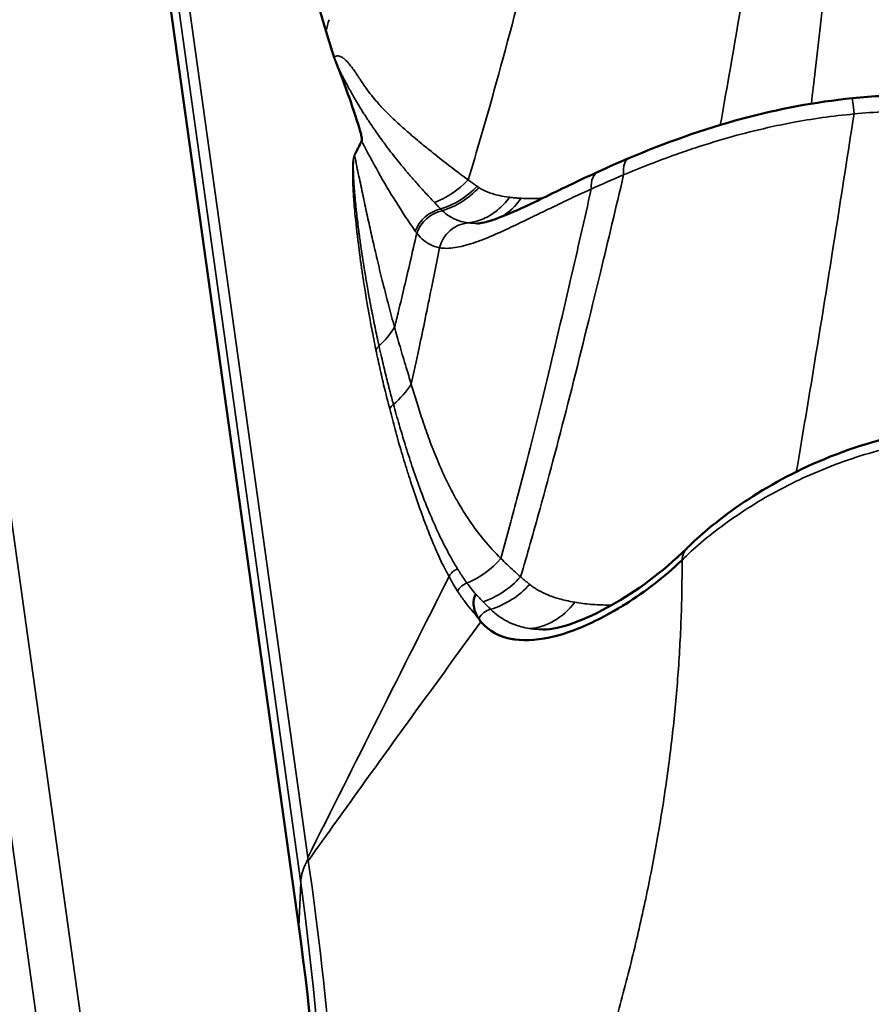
# Model space of a CAD drawing. Header units: millimetres. Extents: x 0 to 4686, y -120 to 1682.
# Tile 368 of 558: x 2079.25 to 2084.34, y 835.62 to 841.5. Entities that reach past the tile are written whole.
import ezdxf

# ---------------------------------------------------------------- set-up
doc = ezdxf.new("R2010")
doc.units = ezdxf.units.MM
doc.header["$LTSCALE"] = 2
doc.layers.add('Sichtbar (ISO)', color=7, linetype='Continuous', lineweight=50)
doc.layers.add('Sichtbar schmal (ISO)', color=7, linetype='Continuous', lineweight=35)

msp = doc.modelspace()

# ---------------------------------------------------------------- linework, layer by layer
at = {"layer": 'Sichtbar (ISO)'}
for p, q in [((2079.9409, 843.0768), (2080.9158, 836.0856)), ((2082.3753, 837.8604), (2082.3752, 837.8604))]:
    msp.add_line(p, q, dxfattribs=at)
for centre, major_axis, ratio, start_param, end_param in [((2083.9389, 838.4646), (11.6869, 1.6297), 0.831833, 0, 3.141593), ((2084.1305, 837.0903), (-11.6869, -1.6297), 0.831833, 3.073418, 6.35136), ((2021.1361, 835.4647), (59.9377, -2.7342), 0.548482, 0.003591, 0.101803)]:
    msp.add_ellipse(centre, major_axis=major_axis, ratio=ratio, start_param=start_param, end_param=end_param, dxfattribs=at)
for points, knots in [([(2080.9988, 841.7099), (2081.012, 841.6641), (2081.0252, 841.6187), (2081.052, 841.528), (2081.0655, 841.483), (2081.079, 841.438)], [-0.06041047, -0.06041047, -0.06041047, -0.06041047, -0.03020298, -0.03020298, -0.00000028, -0.00000028, -0.00000028, -0.00000028]), ([(2081.1264, 841.2825), (2081.1185, 841.3082), (2081.1106, 841.334), (2081.0948, 841.3857), (2081.0869, 841.4119), (2081.079, 841.438)], [0.00000083, 0.00000083, 0.00000083, 0.00000083, 0.01734953, 0.01734953, 0.03485383, 0.03485383, 0.03485383, 0.03485383]), ([(2081.1537, 841.2132), (2081.1526, 841.2161), (2081.1515, 841.2189), (2081.1504, 841.2215), (2081.1493, 841.2242), (2081.1483, 841.2268), (2081.1473, 841.2293), (2081.1463, 841.2318), (2081.1453, 841.2342), (2081.1444, 841.2365), (2081.1435, 841.2388), (2081.1426, 841.241), (2081.1417, 841.2432), (2081.1408, 841.2453), (2081.14, 841.2474), (2081.1392, 841.2494), (2081.1384, 841.2514), (2081.1376, 841.2533), (2081.1368, 841.2552), (2081.1361, 841.257), (2081.1354, 841.2588), (2081.1347, 841.2605), (2081.134, 841.2623), (2081.1333, 841.2639), (2081.1327, 841.2655), (2081.132, 841.2671), (2081.1314, 841.2687), (2081.1308, 841.2702), (2081.1302, 841.2717), (2081.1297, 841.2731), (2081.1291, 841.2745), (2081.1286, 841.276), (2081.1281, 841.2773), (2081.1276, 841.2786), (2081.1272, 841.28), (2081.1268, 841.2812), (2081.1264, 841.2825)], [0, 0, 0, 0, 0.0833333, 0.0833333, 0.0833333, 0.1666667, 0.1666667, 0.1666667, 0.25, 0.25, 0.25, 0.3333333, 0.3333333, 0.3333333, 0.4166667, 0.4166667, 0.4166667, 0.5, 0.5, 0.5, 0.5833333, 0.5833333, 0.5833333, 0.6666667, 0.6666667, 0.6666667, 0.75, 0.75, 0.75, 0.8333333, 0.8333333, 0.8333333, 0.9166667, 0.9166667, 0.9166667, 0.999896, 0.999896, 0.999896, 0.999896]), ([(2081.1537, 841.2132), (2081.1646, 841.1857), (2081.1752, 841.1578), (2081.2022, 841.0844), (2081.2195, 841.0349), (2081.2677, 840.8942), (2081.2819, 840.8479), (2081.2913, 840.809), (2081.2932, 840.7991), (2081.2938, 840.7892), (2081.2938, 840.7867), (2081.2935, 840.7836), (2081.2934, 840.7827), (2081.293, 840.7814), (2081.2929, 840.781), (2081.2926, 840.7802), (2081.2925, 840.7799), (2081.2923, 840.7796)], [-0.01272019, -0.01272019, -0.01272019, -0.01272019, -0.0112009, -0.0112009, -0.00887236, -0.00887236, -0.00360713, -0.00360713, -0.00129762, -0.00129762, -0.00054752, -0.00054752, -0.00024112, -0.00024112, -0.00011455, -0.00011455, -0.00000235, -0.00000235, -0.00000235, -0.00000235]), ([(2082.89, 840.6768), (2083.1002, 840.7658), (2083.3321, 840.85), (2083.7832, 840.9709), (2084.0047, 841.0129), (2084.2265, 841.0351)], [0, 0, 0, 0, 0.0752179, 0.0752179, 0.1420896, 0.1420896, 0.1420896, 0.1420896]), ([(2081.2923, 840.7796), (2081.2877, 840.7704), (2081.2831, 840.7611), (2081.2785, 840.7519), (2081.2738, 840.7427), (2081.2692, 840.7335), (2081.2645, 840.7243), (2081.2598, 840.715), (2081.2551, 840.7057), (2081.2503, 840.6964)], [0, 0, 0, 0, 0.333333, 0.333333, 0.333333, 0.666667, 0.666667, 0.666667, 1, 1, 1, 1]), ([(2081.9854, 840.2872), (2082.0007, 840.2874), (2082.0384, 840.2938), (2082.1414, 840.3304), (2082.2042, 840.3577), (2082.362, 840.4315), (2082.4629, 840.4814), (2082.6157, 840.554), (2082.6605, 840.575), (2082.7065, 840.596)], [0, 0, 0, 0, 0.0393391, 0.0393391, 0.0756139, 0.0756139, 0.1200655, 0.1200655, 0.1375973, 0.1375973, 0.1375973, 0.1375973]), ([(2083.2394, 838.3479), (2083.3148, 838.4217), (2083.404, 838.4971), (2083.6367, 838.6655), (2083.7914, 838.7574), (2084.136, 838.917), (2084.332, 838.984), (2084.6948, 839.0609), (2084.8629, 839.0799), (2085.029, 839.0816)], [0, 0, 0, 0, 0.0420626, 0.0420626, 0.0990883, 0.0990883, 0.1606459, 0.1606459, 0.2106287, 0.2106287, 0.2106287, 0.2106287]), ([(2082.3753, 837.8604), (2082.4809, 837.8615), (2082.6255, 837.9147), (2082.9324, 838.088), (2083.0845, 838.1968), (2083.2378, 838.3463)], [0, 0, 0, 0, 0.1023656, 0.1023656, 0.1948081, 0.1948081, 0.1948081, 0.1948081]), ([(2082.7989, 837.9699), (2082.8229, 837.9836), (2082.9669, 838.0699), (2083.0997, 838.1726), (2083.2081, 838.275)], [0.7005981, 0.7005981, 0.7005981, 0.7005981, 0.75, 1, 1, 1, 1]), ([(2081.9885, 837.931), (2081.9872, 837.9329), (2081.986, 837.9349), (2081.9848, 837.9369), (2081.9776, 837.9489), (2081.9717, 837.9618), (2081.9676, 837.9755), (2081.9674, 837.9761), (2081.9673, 837.9767), (2081.9671, 837.9773), (2081.963, 837.9914), (2081.9609, 838.0062), (2081.9611, 838.0205), (2081.9612, 838.023), (2081.9613, 838.0255), (2081.9615, 838.028), (2081.9626, 838.0432), (2081.9666, 838.0574), (2081.9724, 838.069), (2081.9729, 838.0701), (2081.9735, 838.0712), (2081.9741, 838.0722)], [0, 0, 0, 0, 0.046284, 0.046284, 0.046284, 0.321849, 0.321849, 0.321849, 0.333333, 0.333333, 0.333333, 0.616738, 0.616738, 0.616738, 0.666667, 0.666667, 0.666667, 0.971318, 0.971318, 0.971318, 1, 1, 1, 1]), ([(2081.9885, 837.931), (2081.9889, 837.9303), (2081.9896, 837.9285), (2081.9913, 837.9274), (2081.9929, 837.9273), (2081.9936, 837.9268)], [0, 0, 0, 0, 0.3333333, 0.6666667, 0.9999922, 0.9999922, 0.9999922, 0.9999922]), ([(2082.4496, 837.8205), (2082.4694, 837.8255), (2082.5798, 837.8575), (2082.7018, 837.9144), (2082.7989, 837.9699)], [0.4549018, 0.4549018, 0.4549018, 0.4549018, 0.5, 0.7005981, 0.7005981, 0.7005981, 0.7005981]), ([(2082.1935, 837.8033), (2082.1985, 837.8025), (2082.272, 837.7911), (2082.3595, 837.7975), (2082.4496, 837.8205)], [0.2346364, 0.2346364, 0.2346364, 0.2346364, 0.25, 0.4549018, 0.4549018, 0.4549018, 0.4549018])]:
    msp.add_open_spline(points, degree=3, knots=knots, dxfattribs=at)
for points in [[(2084.2265, 841.0351), (2084.3489, 841.0474), (2084.472, 841.0549), (2084.5947, 841.0573)], [(2082.7065, 840.596), (2082.7656, 840.623), (2082.827, 840.6501), (2082.89, 840.6768)], [(2081.9936, 837.9268), (2081.995, 837.9249), (2081.9961, 837.9179), (2082.0014, 837.9125), (2082.004, 837.9077), (2082.0055, 837.9056)], [(2082.0055, 837.9056), (2082.0547, 837.8505), (2082.1162, 837.8168), (2082.1935, 837.8033)]]:
    msp.add_open_spline(points, degree=3, dxfattribs=at)
at = {"layer": 'Sichtbar schmal (ISO)'}
for p, q in [((2080.0821, 842.8626), (2080.97, 836.4975)), ((2080.0384, 842.721), (2080.9277, 836.3457)), ((2079.8726, 833.6774), (2078.8246, 841.1919)), ((2079.6234, 833.5638), (2078.5749, 841.0825)), ((2082.5975, 840.4616), (2082.5974, 840.4616)), ((2083.2056, 838.031), (2083.2055, 838.031)), ((2080.9158, 836.0856), (2080.9277, 836.3457))]:
    msp.add_line(p, q, dxfattribs=at)
for centre, major_axis, ratio, start_param, end_param in [((2081.4186, 847.612), (0.7097, 6.9176), 0.091505, 3.618976, 3.639904), ((2084.2464, 840.8361), (-0.02, 0.199), 0.003773, 5.267772, 6.283185), ((2084.4625, 838.5279), (-3.5108, -0.3273), 0.687407, 4.60654, 4.71265), ((2082.968, 840.4926), (-0.078, 0.1841), 0.424368, 6.283005, 7.207178), ((2082.7895, 840.414), (-0.083, 0.182), 0.510515, 0.000076, 0.908638), ((2083.9829, 840.4368), (-2.2749, -0.6922), 0.215573, 5.1626, 5.263163), ((2081.6283, 840.8722), (0.2482, 0.434), 0.877234, 3.938042, 4.443742), ((2081.687, 840.8384), (0.2508, 0.4325), 0.875433, 3.899544, 4.43498), ((2081.6996, 840.8316), (0.2262, 0.4459), 0.870808, 3.837805, 4.383089), ((2081.9842, 840.7872), (0.0078, -0.4999), 0.725259, 0.388595, 0.784196), ((2081.7964, 840.1873), (0.1619, 0.1175), 0.930572, 1.137454, 2.1968), ((2081.8052, 840.1757), (0.1566, 0.1244), 0.934468, 1.087619, 2.157891), ((2081.8907, 840.572), (0.0627, -0.2688), 0.756541, 5.353042, 5.409319), ((2081.9401, 840.091), (0.0365, 0.1966), 0.948552, 0.245997, 1.488986), ((2083.0053, 841.7334), (-1.2077, -1.3874), 0.338261, 0.22143, 0.293985), ((2081.0564, 839.8519), (0.4783, 0.1458), 0.871908, 5.209151, 5.515232), ((2081.4573, 839.5013), (-0.0881, -0.0182), 0.858165, 5.288917, 5.63794), ((2081.1639, 839.5251), (-0.4712, -0.1673), 0.883517, 1.968041, 2.303072), ((2081.5398, 839.1484), (-0.0871, -0.0227), 0.874398, 5.185089, 5.593444), ((2083.3794, 838.2049), (-0.14, 0.1429), 0.693745, 6.282689, 6.839781), ((2081.7887, 838.5823), (0.304, 0.397), 0.895422, 4.137873, 4.648553), ((2122.5786, 742.0507), (-89.3077, -230.4883), 0.308792, 4.404519, 4.412451), ((2087.0076, 842.894), (-5.0084, -4.9701), 0.380484, 6.167814, 6.204706), ((2081.9249, 838.4863), (0.2734, 0.4186), 0.886343, 3.980835, 4.537877), ((2081.946, 838.0581), (0.0754, 0.0492), 0.921968, 1.305247, 2.16028), ((2088.1222, 843.1808), (-6.1572, -5.0978), 0.392712, 6.260943, 6.287693), ((2081.9867, 838.447), (0.2643, 0.4245), 0.882527, 3.923995, 4.500177), ((2082.011, 838.0702), (0.1937, -0.2014), 0.090618, 4.615413, 4.843946), ((2082.0786, 837.8885), (0.0737, 0.0676), 0.921773, 1.028483, 1.947603), ((2082.2939, 838.3653), (-0.0406, -0.4984), 0.778652, 0.109915, 0.8787), ((2081.3268, 836.3421), (-0.3986, -0.0304), 0.837703, 5.744975, 6.181799), ((2021.1601, 835.9807), (59.9184, -3.1372), 0.552186, 0.003712, 0.105516)]:
    msp.add_ellipse(centre, major_axis=major_axis, ratio=ratio, start_param=start_param, end_param=end_param, dxfattribs=at)
for points, knots in [([(2083.4367, 840.8758), (2083.4536, 840.9696), (2083.4707, 841.066), (2083.488, 841.1648), (2083.5355, 841.4369), (2083.584, 841.7275), (2083.6339, 842.034), (2083.6838, 842.3406), (2083.735, 842.6633), (2083.7877, 842.9999), (2083.8274, 843.2533), (2083.8679, 843.5147), (2083.9093, 843.7829)], [0.1136894, 0.1136894, 0.1136894, 0.1136894, 0.2169038, 0.2169038, 0.2169038, 0.5013484, 0.5013484, 0.5013484, 0.7857929, 0.7857929, 0.7857929, 1, 1, 1, 1]), ([(2083.9813, 841.0027), (2083.9888, 841.0668), (2083.9964, 841.1321), (2084.004, 841.1985), (2084.0351, 841.4679), (2084.0673, 841.7563), (2084.1008, 842.0613), (2084.1344, 842.3662), (2084.1693, 842.6878), (2084.2057, 843.0236), (2084.2331, 843.2759), (2084.2613, 843.5364), (2084.2904, 843.8038)], [0.1439666, 0.1439666, 0.1439666, 0.1439666, 0.2143357, 0.2143357, 0.2143357, 0.4999005, 0.4999005, 0.4999005, 0.7854654, 0.7854654, 0.7854654, 1, 1, 1, 1]), ([(2081.9295, 840.547), (2081.9811, 840.7176), (2082.1025, 841.1374), (2082.2978, 841.8717), (2082.5003, 842.6849), (2082.6333, 843.2405), (2082.6918, 843.487)], [0, 0, 0, 0, 0.213269, 0.497913, 0.782556, 1, 1, 1, 1]), ([(2081.9295, 840.547), (2081.87, 840.5898), (2081.8216, 840.6277), (2081.7828, 840.6581), (2081.7441, 840.6886), (2081.7149, 840.7115), (2081.6898, 840.7317), (2081.6795, 840.7401), (2081.6698, 840.748), (2081.6608, 840.7554), (2081.648, 840.7659), (2081.6365, 840.7754), (2081.6261, 840.7841), (2081.6084, 840.7989), (2081.594, 840.8111), (2081.5816, 840.8218), (2081.5691, 840.8325), (2081.5586, 840.8417), (2081.5476, 840.8514), (2081.5366, 840.8611), (2081.5251, 840.8712), (2081.5093, 840.8859), (2081.4935, 840.9006), (2081.4734, 840.9198), (2081.459, 840.9338), (2081.4489, 840.9436), (2081.4415, 840.9509), (2081.4331, 840.9596), (2081.4295, 840.9634), (2081.4257, 840.9673), (2081.4215, 840.9719), (2081.4072, 840.9872), (2081.3875, 841.0089), (2081.3718, 841.0273), (2081.3561, 841.0458), (2081.3442, 841.061), (2081.3338, 841.075), (2081.3234, 841.089), (2081.3144, 841.1017), (2081.307, 841.1122), (2081.2997, 841.1227), (2081.2941, 841.1309), (2081.2893, 841.1382), (2081.2844, 841.1454), (2081.2803, 841.1517), (2081.2762, 841.1579), (2081.2721, 841.1641), (2081.2681, 841.1702), (2081.2639, 841.1764), (2081.2598, 841.1826), (2081.2555, 841.1889), (2081.2515, 841.1947), (2081.2498, 841.1971), (2081.2483, 841.1994), (2081.2467, 841.2016), (2081.2444, 841.2048), (2081.2422, 841.208), (2081.2399, 841.2113), (2081.2359, 841.2169), (2081.2317, 841.2227), (2081.2263, 841.2297), (2081.2208, 841.2367), (2081.2141, 841.2449), (2081.2077, 841.2518), (2081.2014, 841.2587), (2081.1954, 841.2642), (2081.1899, 841.2688), (2081.1845, 841.2733), (2081.1795, 841.2769), (2081.1733, 841.2804), (2081.1671, 841.284), (2081.1596, 841.2874), (2081.1517, 841.288), (2081.1438, 841.2885), (2081.1354, 841.2863), (2081.1264, 841.2825)], [0, 0, 0, 0, 0.0454545, 0.0454545, 0.0454545, 0.0909091, 0.0909091, 0.0909091, 0.1096909, 0.1096909, 0.1096909, 0.1363636, 0.1363636, 0.1363636, 0.1818182, 0.1818182, 0.1818182, 0.2272727, 0.2272727, 0.2272727, 0.2727273, 0.2727273, 0.2727273, 0.3181818, 0.3181818, 0.3181818, 0.3500934, 0.3500934, 0.3500934, 0.3636364, 0.3636364, 0.3636364, 0.4090909, 0.4090909, 0.4090909, 0.4545455, 0.4545455, 0.4545455, 0.5, 0.5, 0.5, 0.5454545, 0.5454545, 0.5454545, 0.5909091, 0.5909091, 0.5909091, 0.6363636, 0.6363636, 0.6363636, 0.6818182, 0.6818182, 0.6818182, 0.7002847, 0.7002847, 0.7002847, 0.7272727, 0.7272727, 0.7272727, 0.7727273, 0.7727273, 0.7727273, 0.8181818, 0.8181818, 0.8181818, 0.8636364, 0.8636364, 0.8636364, 0.9090909, 0.9090909, 0.9090909, 0.9545455, 0.9545455, 0.9545455, 0.9999554, 0.9999554, 0.9999554, 0.9999554]), ([(2081.1537, 841.2132), (2081.1539, 841.2128), (2081.1552, 841.2103), (2081.1579, 841.2053), (2081.1616, 841.1981), (2081.1656, 841.1904), (2081.17, 841.1821), (2081.1746, 841.1733), (2081.1795, 841.1638), (2081.1849, 841.1537), (2081.1906, 841.1428), (2081.1968, 841.1311), (2081.2035, 841.1186), (2081.2107, 841.1052), (2081.2186, 841.0907), (2081.2272, 841.0752), (2081.2366, 841.0584), (2081.2468, 841.0404), (2081.258, 841.0211), (2081.2703, 841.0004), (2081.2838, 840.9781), (2081.2986, 840.9542), (2081.315, 840.9284), (2081.333, 840.9007), (2081.353, 840.871), (2081.375, 840.8389), (2081.3996, 840.8041), (2081.4272, 840.7664), (2081.4579, 840.7255), (2081.4922, 840.6814), (2081.5302, 840.6342), (2081.5722, 840.5839), (2081.6187, 840.5302), (2081.6706, 840.4727), (2081.7074, 840.4334), (2081.7269, 840.413)], [0, 0, 0, 0, 0.001211, 0.008751, 0.01682, 0.02545, 0.034673, 0.044522, 0.055034, 0.066254, 0.078243, 0.091086, 0.10488, 0.119728, 0.13573, 0.152991, 0.171617, 0.191723, 0.213442, 0.23695, 0.262455, 0.290178, 0.320346, 0.353191, 0.388988, 0.428123, 0.471122, 0.518588, 0.571027, 0.628595, 0.691133, 0.758754, 0.832171, 0.912355, 1, 1, 1, 1]), ([(2084.2365, 840.9411), (2084.108, 840.9296), (2083.9837, 840.9115), (2083.8675, 840.8897), (2083.8173, 840.8803), (2083.7686, 840.8702), (2083.7216, 840.8596), (2083.6479, 840.843), (2083.5785, 840.8254), (2083.5107, 840.8066), (2083.4356, 840.7858), (2083.3624, 840.7635), (2083.2877, 840.7388), (2083.2496, 840.7263), (2083.2112, 840.7131), (2083.1726, 840.6993), (2083.0673, 840.6618), (2082.9611, 840.6202), (2082.8586, 840.5772)], [0, 0, 0, 0, 0.232705, 0.232705, 0.232705, 0.333333, 0.333333, 0.333333, 0.4914, 0.4914, 0.4914, 0.666667, 0.666667, 0.666667, 0.756023, 0.756023, 0.756023, 1, 1, 1, 1]), ([(2084.2365, 840.9411), (2084.2004, 840.7085), (2084.1649, 840.4818), (2084.1301, 840.2614), (2084.0829, 839.9626), (2084.037, 839.6755), (2083.992, 839.4021), (2083.9578, 839.194), (2083.9242, 838.9939), (2083.8912, 838.8025)], [0, 0, 0, 0, 0.2096727, 0.2096727, 0.2096727, 0.4939631, 0.4939631, 0.4939631, 0.7102677, 0.7102677, 0.7102677, 0.7102677]), ([(2081.613, 840.2405), (2081.5717, 840.2995), (2081.5325, 840.3591), (2081.4962, 840.4173), (2081.4599, 840.4755), (2081.4263, 840.5322), (2081.3927, 840.592), (2081.3591, 840.6519), (2081.3255, 840.7149), (2081.2923, 840.7796)], [0, 0, 0, 0, 0.333333, 0.333333, 0.333333, 0.666667, 0.666667, 0.666667, 1, 1, 1, 1]), ([(2081.2503, 840.6964), (2081.2491, 840.6936), (2081.2483, 840.6908), (2081.2477, 840.6881), (2081.247, 840.6853), (2081.2465, 840.6827), (2081.2459, 840.6798), (2081.2453, 840.6769), (2081.2446, 840.6738), (2081.2442, 840.6707), (2081.2437, 840.6677), (2081.2435, 840.6648), (2081.2433, 840.6619), (2081.2431, 840.6591), (2081.243, 840.6562), (2081.2429, 840.6537), (2081.2428, 840.6511), (2081.2427, 840.6489), (2081.2426, 840.6465), (2081.2425, 840.6441), (2081.2425, 840.6417), (2081.2424, 840.6388), (2081.2423, 840.636), (2081.2422, 840.6329), (2081.2422, 840.629), (2081.2422, 840.6252), (2081.2422, 840.6208), (2081.2423, 840.6155), (2081.2423, 840.6102), (2081.2424, 840.6041), (2081.2426, 840.598), (2081.2427, 840.5918), (2081.2429, 840.5856), (2081.2431, 840.5799), (2081.2433, 840.5743), (2081.2436, 840.5693), (2081.2437, 840.5656), (2081.2439, 840.5618), (2081.244, 840.5594), (2081.2441, 840.557), (2081.2443, 840.5545), (2081.2444, 840.5521), (2081.2445, 840.5494), (2081.2447, 840.5467), (2081.2449, 840.5437), (2081.2451, 840.5405), (2081.2452, 840.5373), (2081.2454, 840.5339), (2081.2457, 840.5299), (2081.246, 840.5258), (2081.2463, 840.5211), (2081.2465, 840.5181), (2081.2467, 840.5151), (2081.2468, 840.5139), (2081.2469, 840.512), (2081.247, 840.5101), (2081.2472, 840.5076), (2081.2474, 840.505), (2081.2476, 840.5024), (2081.2478, 840.4997), (2081.248, 840.4968), (2081.2482, 840.4938), (2081.2485, 840.4906), (2081.2488, 840.487), (2081.2491, 840.4834), (2081.2494, 840.4794), (2081.2497, 840.475), (2081.2501, 840.4706), (2081.2505, 840.4658), (2081.251, 840.4603), (2081.2515, 840.4548), (2081.252, 840.4488), (2081.2526, 840.4417), (2081.2533, 840.4346), (2081.254, 840.4266), (2081.255, 840.417), (2081.2559, 840.4074), (2081.2571, 840.3962), (2081.2583, 840.3847), (2081.2594, 840.3732), (2081.2606, 840.3614), (2081.2627, 840.3432), (2081.2632, 840.3394), (2081.2636, 840.3354), (2081.2641, 840.3312), (2081.266, 840.315), (2081.2683, 840.2963), (2081.2703, 840.2804), (2081.2727, 840.2604), (2081.2747, 840.2448), (2081.2764, 840.2317), (2081.2775, 840.2235), (2081.2785, 840.2163), (2081.2795, 840.2089), (2081.2801, 840.2045), (2081.2807, 840.2), (2081.2814, 840.1952), (2081.2832, 840.1823), (2081.2853, 840.1671), (2081.2869, 840.1552), (2081.2886, 840.1432), (2081.2899, 840.1345), (2081.2912, 840.1258), (2081.2925, 840.117), (2081.2938, 840.1082), (2081.2954, 840.0976), (2081.2958, 840.095), (2081.2962, 840.0923), (2081.2966, 840.0894), (2081.298, 840.0807), (2081.2995, 840.0709), (2081.3012, 840.0595), (2081.3036, 840.0443), (2081.3065, 840.0265), (2081.3097, 840.0063), (2081.3117, 839.994), (2081.3138, 839.9809), (2081.3166, 839.9646), (2081.3183, 839.9541), (2081.3204, 839.9422), (2081.3228, 839.9283), (2081.328, 839.8987), (2081.3349, 839.8601), (2081.3403, 839.8305), (2081.3414, 839.8247), (2081.3424, 839.8192), (2081.3433, 839.8143), (2081.3489, 839.7838), (2081.3514, 839.7712), (2081.3556, 839.7498), (2081.3589, 839.7333), (2081.3632, 839.7116), (2081.3681, 839.6874), (2081.3695, 839.6802), (2081.3711, 839.6727), (2081.3726, 839.6651), (2081.3794, 839.632), (2081.3871, 839.5957), (2081.3961, 839.5548)], [0, 0, 0, 0, 0.025, 0.025, 0.025, 0.05, 0.05, 0.05, 0.075, 0.075, 0.075, 0.1, 0.1, 0.1, 0.125, 0.125, 0.125, 0.15, 0.15, 0.15, 0.175, 0.175, 0.175, 0.2, 0.2, 0.2, 0.225, 0.225, 0.225, 0.25, 0.25, 0.25, 0.275, 0.275, 0.275, 0.3, 0.3, 0.3, 0.325, 0.325, 0.325, 0.35, 0.35, 0.35, 0.375, 0.375, 0.375, 0.4, 0.4, 0.4, 0.425, 0.425, 0.425, 0.45, 0.45, 0.45, 0.475, 0.475, 0.475, 0.5, 0.5, 0.5, 0.525, 0.525, 0.525, 0.55, 0.55, 0.55, 0.575, 0.575, 0.575, 0.6, 0.6, 0.6, 0.625, 0.625, 0.625, 0.65, 0.65, 0.65, 0.675, 0.675, 0.675, 0.680178, 0.680178, 0.680178, 0.7, 0.7, 0.7, 0.725, 0.725, 0.725, 0.740704, 0.740704, 0.740704, 0.75, 0.75, 0.75, 0.775, 0.775, 0.775, 0.8, 0.8, 0.8, 0.825, 0.825, 0.825, 0.8312, 0.8312, 0.8312, 0.85, 0.85, 0.85, 0.875, 0.875, 0.875, 0.890201, 0.890201, 0.890201, 0.9, 0.9, 0.9, 0.920914, 0.920914, 0.920914, 0.925, 0.925, 0.925, 0.95, 0.95, 0.95, 0.969275, 0.969275, 0.969275, 0.975, 0.975, 0.975, 1, 1, 1, 1]), ([(2081.4888, 839.6671), (2081.4771, 839.7092), (2081.4656, 839.7516), (2081.4544, 839.7944), (2081.4425, 839.8396), (2081.4308, 839.8851), (2081.4194, 839.9311), (2081.409, 839.9733), (2081.3987, 840.0157), (2081.3885, 840.0585), (2081.3793, 840.0973), (2081.3702, 840.1365), (2081.3612, 840.1758), (2081.3528, 840.2127), (2081.3445, 840.2497), (2081.3363, 840.2869), (2081.3281, 840.324), (2081.32, 840.3613), (2081.3119, 840.3988), (2081.3038, 840.4369), (2081.2958, 840.4752), (2081.2876, 840.5132), (2081.2795, 840.5512), (2081.2712, 840.589), (2081.2636, 840.6279), (2081.2592, 840.6507), (2081.255, 840.6739), (2081.2503, 840.6964)], [0, 0, 0, 0, 0.129643, 0.129643, 0.129643, 0.2665, 0.2665, 0.2665, 0.39203, 0.39203, 0.39203, 0.506193, 0.506193, 0.506193, 0.613178, 0.613178, 0.613178, 0.720014, 0.720014, 0.720014, 0.828466, 0.828466, 0.828466, 0.936591, 0.936591, 0.936591, 1, 1, 1, 1]), ([(2082.8586, 840.5772), (2082.8118, 840.3777), (2082.7655, 840.1831), (2082.7197, 839.9936), (2082.6579, 839.7375), (2082.597, 839.4908), (2082.5369, 839.2552), (2082.4769, 839.0196), (2082.4177, 838.7952), (2082.3592, 838.5832), (2082.3201, 838.4415), (2082.2813, 838.3054), (2082.2428, 838.175)], [0, 0, 0, 0, 0.217061, 0.217061, 0.217061, 0.510476, 0.510476, 0.510476, 0.803892, 0.803892, 0.803892, 1, 1, 1, 1]), ([(2081.9295, 840.547), (2081.9355, 840.5427), (2081.9474, 840.5342), (2081.9651, 840.5214), (2081.9767, 840.513), (2081.9825, 840.5088)], [0, 0, 0, 0, 0.341635, 0.674979, 1, 1, 1, 1]), ([(2081.7572, 840.1416), (2081.785, 840.1367), (2081.8161, 840.1371), (2081.8505, 840.1423), (2081.8667, 840.1447), (2081.8836, 840.1482), (2081.9013, 840.1526), (2081.9196, 840.1572), (2081.9387, 840.1628), (2081.9589, 840.1695), (2081.9945, 840.1813), (2082.0332, 840.1964), (2082.0761, 840.2149), (2082.0818, 840.2174), (2082.0876, 840.2199), (2082.0934, 840.2225), (2082.126, 840.2369), (2082.161, 840.2531), (2082.1982, 840.2706), (2082.2371, 840.2891), (2082.2785, 840.3091), (2082.3217, 840.33), (2082.3315, 840.3348), (2082.3415, 840.3396), (2082.3515, 840.3444), (2082.381, 840.3587), (2082.4114, 840.3735), (2082.4426, 840.3884), (2082.4798, 840.4064), (2082.5182, 840.4247), (2082.5578, 840.4432), (2082.5927, 840.4595), (2082.6285, 840.476), (2082.6652, 840.4925)], [0, 0, 0, 0, 0.170108, 0.170108, 0.170108, 0.25, 0.25, 0.25, 0.333075, 0.333075, 0.333075, 0.480389, 0.480389, 0.480389, 0.5, 0.5, 0.5, 0.609278, 0.609278, 0.609278, 0.723969, 0.723969, 0.723969, 0.75, 0.75, 0.75, 0.826988, 0.826988, 0.826988, 0.918965, 0.918965, 0.918965, 1, 1, 1, 1]), ([(2081.9938, 840.5011), (2081.9925, 840.5018), (2081.99, 840.5035), (2081.9862, 840.5061), (2081.9837, 840.5079), (2081.9825, 840.5088)], [0.0000013, 0.0000013, 0.0000013, 0.0000013, 0.3315618, 0.6648495, 1, 1, 1, 1]), ([(2082.177, 840.4432), (2082.1706, 840.444), (2082.1643, 840.4449), (2082.158, 840.4458), (2082.1391, 840.4486), (2082.121, 840.4521), (2082.1036, 840.4564), (2082.0821, 840.4616), (2082.0618, 840.468), (2082.0428, 840.4758), (2082.0252, 840.483), (2082.0088, 840.4914), (2081.9938, 840.5011)], [0.0001601, 0.0001601, 0.0001601, 0.0001601, 0.0896237, 0.0896237, 0.0896237, 0.3591935, 0.3591935, 0.3591935, 0.6919403, 0.6919403, 0.6919403, 1, 1, 1, 1]), ([(2082.6652, 840.4925), (2082.6236, 840.3075), (2082.5825, 840.1271), (2082.5419, 839.9515), (2082.4868, 839.7131), (2082.4325, 839.4836), (2082.3791, 839.2647), (2082.3257, 839.0458), (2082.2731, 838.8375), (2082.2211, 838.641), (2082.1886, 838.5178), (2082.1562, 838.3992), (2082.1241, 838.2854)], [0, 0, 0, 0, 0.218892, 0.218892, 0.218892, 0.516181, 0.516181, 0.516181, 0.81347, 0.81347, 0.81347, 1, 1, 1, 1]), ([(2081.9302, 840.2902), (2081.9606, 840.2936), (2081.9913, 840.302), (2082.0207, 840.3149), (2082.0501, 840.3279), (2082.0782, 840.3453), (2082.1045, 840.367), (2082.1309, 840.3886), (2082.1555, 840.4145), (2082.177, 840.4432)], [0, 0, 0, 0, 0.3333333, 0.3333333, 0.3333333, 0.6666667, 0.6666667, 0.6666667, 1, 1, 1, 1]), ([(2082.2458, 840.4372), (2082.2378, 840.4377), (2082.2221, 840.4387), (2082.1992, 840.4407), (2082.1844, 840.4423), (2082.177, 840.4432)], [0.0006174, 0.0006174, 0.0006174, 0.0006174, 0.3341641, 0.667621, 1, 1, 1, 1]), ([(2081.775, 840.3631), (2081.7879, 840.3505), (2081.8018, 840.3394), (2081.8168, 840.3299), (2081.8176, 840.3293), (2081.8185, 840.3288), (2081.8193, 840.3283), (2081.8345, 840.3189), (2081.8507, 840.3111), (2081.8681, 840.3049), (2081.869, 840.3045), (2081.8699, 840.3042), (2081.8709, 840.3039), (2081.8893, 840.2975), (2081.9091, 840.2929), (2081.9302, 840.2902)], [0, 0, 0, 0, 0.315762, 0.315762, 0.315762, 0.333333, 0.333333, 0.333333, 0.650174, 0.650174, 0.650174, 0.666667, 0.666667, 0.666667, 1, 1, 1, 1]), ([(2081.6217, 840.2287), (2081.6085, 840.1705), (2081.5955, 840.1135), (2081.5826, 840.0577), (2081.5589, 839.9554), (2081.5357, 839.8572), (2081.5128, 839.7638), (2081.5047, 839.7309), (2081.4967, 839.6987), (2081.4888, 839.6671)], [0, 0, 0, 0, 0.287474, 0.287474, 0.287474, 0.814723, 0.814723, 0.814723, 1, 1, 1, 1]), ([(2081.613, 840.2405), (2081.6139, 840.2392), (2081.6149, 840.2378), (2081.6159, 840.2365), (2081.6168, 840.2351), (2081.6178, 840.2338), (2081.6188, 840.2325), (2081.6197, 840.2312), (2081.6207, 840.2299), (2081.6217, 840.2287)], [0, 0, 0, 0, 0.333333, 0.333333, 0.333333, 0.666667, 0.666667, 0.666667, 1, 1, 1, 1]), ([(2081.7572, 840.1416), (2081.7387, 840.1452), (2081.7213, 840.1511), (2081.7057, 840.1586), (2081.69, 840.1661), (2081.676, 840.1752), (2081.6621, 840.1867), (2081.6482, 840.1982), (2081.6345, 840.2121), (2081.6217, 840.2287)], [0, 0, 0, 0, 0.333333, 0.333333, 0.333333, 0.666667, 0.666667, 0.666667, 1, 1, 1, 1]), ([(2081.7572, 840.1416), (2081.741, 840.0591), (2081.7251, 839.9785), (2081.7093, 839.9001), (2081.6844, 839.7758), (2081.66, 839.6568), (2081.636, 839.544), (2081.6201, 839.4689), (2081.6043, 839.3966), (2081.5888, 839.3273)], [0, 0, 0, 0, 0.27461, 0.27461, 0.27461, 0.709978, 0.709978, 0.709978, 1, 1, 1, 1]), ([(2081.5888, 839.3273), (2081.5785, 839.3602), (2081.5558, 839.4342), (2081.5226, 839.5476), (2081.4996, 839.6283), (2081.4888, 839.6671)], [0, 0, 0, 0, 0.29709, 0.664034, 1, 1, 1, 1]), ([(2081.4825, 839.2059), (2081.4792, 839.2176), (2081.476, 839.2293), (2081.4729, 839.2411), (2081.4693, 839.2543), (2081.4658, 839.2676), (2081.4623, 839.281), (2081.46, 839.2897), (2081.4577, 839.2984), (2081.4555, 839.3071), (2081.4539, 839.3133), (2081.4523, 839.3195), (2081.4507, 839.3256), (2081.4465, 839.3421), (2081.4423, 839.3586), (2081.4382, 839.3752), (2081.4337, 839.3933), (2081.4293, 839.4115), (2081.4249, 839.4298), (2081.4245, 839.4315), (2081.4241, 839.4333), (2081.4237, 839.435), (2081.4194, 839.4531), (2081.4151, 839.4713), (2081.4109, 839.4896), (2081.4059, 839.5112), (2081.401, 839.5329), (2081.3961, 839.5548)], [0, 0, 0, 0, 0.104, 0.104, 0.104, 0.220949, 0.220949, 0.220949, 0.297184, 0.297184, 0.297184, 0.35085, 0.35085, 0.35085, 0.493703, 0.493703, 0.493703, 0.64951, 0.64951, 0.64951, 0.66414, 0.66414, 0.66414, 0.818277, 0.818277, 0.818277, 1, 1, 1, 1]), ([(2082.1241, 838.2854), (2082.089, 838.3205), (2082.0237, 838.392), (2081.9373, 838.5069), (2081.8624, 838.6274), (2081.798, 838.751), (2081.7436, 838.8732), (2081.6977, 838.991), (2081.6584, 839.1035), (2081.624, 839.2101), (2081.6014, 839.2842), (2081.5901, 839.3227), (2081.5888, 839.3273)], [0, 0, 0, 0, 0.130314, 0.256019, 0.382177, 0.503617, 0.616065, 0.719805, 0.816001, 0.905365, 0.988547, 1, 1, 1, 1]), ([(2081.8148, 838.1763), (2081.799, 838.2044), (2081.783, 838.2356), (2081.7665, 838.2704), (2081.7494, 838.3064), (2081.7318, 838.3464), (2081.7135, 838.3911), (2081.7086, 838.403), (2081.7037, 838.4152), (2081.6987, 838.4278), (2081.6862, 838.4595), (2081.6732, 838.4934), (2081.6601, 838.5288), (2081.6432, 838.5744), (2081.6262, 838.6225), (2081.6095, 838.6716), (2081.5959, 838.7117), (2081.5826, 838.7523), (2081.5698, 838.7927), (2081.5682, 838.7977), (2081.5666, 838.8027), (2081.565, 838.8077), (2081.5515, 838.8504), (2081.5386, 838.893), (2081.5262, 838.9357), (2081.5145, 838.9756), (2081.5032, 839.0157), (2081.4922, 839.0561), (2081.4812, 839.0967), (2081.4705, 839.1377), (2081.46, 839.1794)], [0, 0, 0, 0, 0.144453, 0.144453, 0.144453, 0.293775, 0.293775, 0.293775, 0.333333, 0.333333, 0.333333, 0.433314, 0.433314, 0.433314, 0.561918, 0.561918, 0.561918, 0.666667, 0.666667, 0.666667, 0.679654, 0.679654, 0.679654, 0.790928, 0.790928, 0.790928, 0.89518, 0.89518, 0.89518, 1, 1, 1, 1]), ([(2081.8653, 838.2228), (2081.8471, 838.2528), (2081.8086, 838.3203), (2081.7514, 838.4339), (2081.6942, 838.5639), (2081.6411, 838.7003), (2081.594, 838.8347), (2081.5532, 838.9619), (2081.5164, 839.0844), (2081.4936, 839.1652), (2081.4825, 839.2059)], [0, 0, 0, 0, 0.111128, 0.243136, 0.385644, 0.527966, 0.659337, 0.779636, 0.889859, 1, 1, 1, 1]), ([(2083.2081, 838.275), (2083.2774, 838.3446), (2083.3605, 838.4156), (2083.4595, 838.4881), (2083.5586, 838.5605), (2083.6744, 838.6338), (2083.7952, 838.6977), (2083.9159, 838.7615), (2084.0408, 838.8167), (2084.1731, 838.8638), (2084.3054, 838.9108), (2084.4451, 838.9494), (2084.5912, 838.9764), (2084.7373, 839.0034), (2084.89, 839.0185), (2085.0418, 839.0207)], [0, 0, 0, 0, 0.2, 0.2, 0.2, 0.4, 0.4, 0.4, 0.6, 0.6, 0.6, 0.8, 0.8, 0.8, 0.9999985, 0.9999985, 0.9999985, 0.9999985]), ([(2082.2428, 838.175), (2082.229, 838.1869), (2082.2018, 838.211), (2082.1623, 838.2478), (2082.1367, 838.2727), (2082.1241, 838.2854)], [0, 0, 0, 0, 0.332995, 0.666296, 1, 1, 1, 1]), ([(2083.2081, 838.275), (2083.2085, 838.1877), (2083.2062, 837.9881), (2083.1917, 837.6723), (2083.1628, 837.3281), (2083.1209, 836.9806), (2083.0658, 836.6293), (2082.9976, 836.2742), (2082.9163, 835.915), (2082.8216, 835.5513), (2082.7134, 835.1829), (2082.5913, 834.8094), (2082.4551, 834.4305), (2082.3254, 834.0996), (2082.2401, 833.8951), (2082.2075, 833.8188)], [0, 0, 0, 0, 0.064185, 0.145492, 0.22607, 0.306124, 0.385849, 0.46544, 0.54509, 0.624987, 0.705316, 0.78627, 0.868026, 0.950775, 1, 1, 1, 1]), ([(2081.8148, 838.1763), (2081.8181, 838.1829), (2081.8223, 838.1895), (2081.8273, 838.1955), (2081.8324, 838.2015), (2081.8383, 838.2069), (2081.8448, 838.2115), (2081.8512, 838.2161), (2081.8582, 838.2199), (2081.8653, 838.2228)], [0, 0, 0, 0, 0.333333, 0.333333, 0.333333, 0.666667, 0.666667, 0.666667, 1, 1, 1, 1]), ([(2081.922, 838.1381), (2081.9154, 838.147), (2081.909, 838.156), (2081.9027, 838.1651), (2081.8962, 838.1744), (2081.8899, 838.1838), (2081.8838, 838.1933), (2081.8775, 838.203), (2081.8713, 838.2128), (2081.8653, 838.2228)], [0, 0, 0, 0, 0.326988, 0.326988, 0.326988, 0.660225, 0.660225, 0.660225, 1, 1, 1, 1]), ([(2082.2971, 838.1297), (2082.2911, 838.1345), (2082.279, 838.1444), (2082.2608, 838.1596), (2082.2488, 838.1698), (2082.2428, 838.175)], [0.0000002, 0.0000002, 0.0000002, 0.0000002, 0.3277531, 0.6610712, 1, 1, 1, 1]), ([(2082.5667, 838.0229), (2082.5487, 838.0261), (2082.5312, 838.0296), (2082.5142, 838.0335), (2082.5009, 838.0366), (2082.4879, 838.0399), (2082.4751, 838.0434), (2082.4701, 838.0449), (2082.465, 838.0463), (2082.4601, 838.0478), (2082.441, 838.0536), (2082.4226, 838.0601), (2082.405, 838.0673), (2082.3857, 838.0752), (2082.3674, 838.084), (2082.3501, 838.0937), (2082.3312, 838.1045), (2082.3134, 838.1164), (2082.2971, 838.1297)], [0.0002551, 0.0002551, 0.0002551, 0.0002551, 0.1654732, 0.1654732, 0.1654732, 0.2948837, 0.2948837, 0.2948837, 0.3464597, 0.3464597, 0.3464597, 0.5448454, 0.5448454, 0.5448454, 0.762071, 0.762071, 0.762071, 1, 1, 1, 1]), ([(2081.9885, 837.931), (2081.9721, 837.9491), (2081.9568, 837.967), (2081.9431, 837.9838), (2081.9293, 838.0006), (2081.9171, 838.0163), (2081.9045, 838.0335), (2081.8919, 838.0507), (2081.8789, 838.0692), (2081.8664, 838.0886)], [0, 0, 0, 0, 0.333333, 0.333333, 0.333333, 0.666667, 0.666667, 0.666667, 1, 1, 1, 1]), ([(2082.0633, 837.9815), (2082.0714, 837.9735), (2082.0797, 837.966), (2082.0882, 837.9588), (2082.1021, 837.9471), (2082.1165, 837.9365), (2082.1313, 837.9271), (2082.1329, 837.926), (2082.1346, 837.9249), (2082.1363, 837.9239), (2082.1531, 837.9135), (2082.1704, 837.9045), (2082.1888, 837.8967), (2082.1949, 837.8941), (2082.201, 837.8916), (2082.2073, 837.8893), (2082.2197, 837.8847), (2082.2326, 837.8806), (2082.2459, 837.877), (2082.262, 837.8727), (2082.2787, 837.8692), (2082.2961, 837.8665)], [0, 0, 0, 0, 0.126736, 0.126736, 0.126736, 0.333333, 0.333333, 0.333333, 0.356593, 0.356593, 0.356593, 0.589874, 0.589874, 0.589874, 0.666667, 0.666667, 0.666667, 0.817703, 0.817703, 0.817703, 1, 1, 1, 1]), ([(2082.7874, 838.0061), (2082.7784, 838.0061), (2082.7359, 838.0065), (2082.6595, 838.0098), (2082.5976, 838.0174), (2082.5668, 838.0229)], [0.7678772, 0.7678772, 0.7678772, 0.7678772, 0.7936135, 0.8909379, 1, 1, 1, 1]), ([(2082.3752, 837.8604), (2082.3722, 837.8603), (2082.3692, 837.8603), (2082.3662, 837.8604), (2082.3458, 837.8605), (2082.3258, 837.862), (2082.3064, 837.8648), (2082.3029, 837.8653), (2082.2995, 837.8659), (2082.2961, 837.8665)], [0.90266754, 0.90266754, 0.90266754, 0.90266754, 0.91342825, 0.91342825, 0.91342825, 0.98696658, 0.98696658, 0.98696658, 1, 1, 1, 1]), ([(2080.9728, 836.4783), (2081.035, 836.0556), (2081.0825, 835.6327), (2081.1151, 835.2099), (2081.1477, 834.7871), (2081.1655, 834.3645), (2081.1684, 833.9424), (2081.1713, 833.5202), (2081.1594, 833.0985), (2081.1327, 832.6776)], [0, 0, 0, 0, 0.333333, 0.333333, 0.333333, 0.666667, 0.666667, 0.666667, 1, 1, 1, 1])]:
    msp.add_open_spline(points, degree=3, knots=knots, dxfattribs=at)
for points in [[(2081.3775, 839.5322), (2081.368, 839.5786), (2081.3514, 839.662), (2081.3342, 839.757), (2081.3215, 839.8303), (2081.3123, 839.8865), (2081.3053, 839.9305), (2081.2998, 839.9667), (2081.2957, 839.9934), (2081.2909, 840.028), (2081.2884, 840.0435), (2081.2778, 840.1183), (2081.2508, 840.3536), (2081.2453, 840.4337), (2081.2413, 840.4962), (2081.2397, 840.5332), (2081.239, 840.5575), (2081.2387, 840.574), (2081.2386, 840.5849), (2081.2386, 840.5924), (2081.2386, 840.5976), (2081.2386, 840.6013), (2081.2386, 840.604), (2081.2387, 840.6061), (2081.2387, 840.6077), (2081.2387, 840.609), (2081.2387, 840.6102), (2081.2388, 840.6113), (2081.2388, 840.6122), (2081.2388, 840.6131), (2081.2388, 840.6139), (2081.2388, 840.6147), (2081.2388, 840.6154), (2081.2389, 840.616), (2081.2389, 840.6165), (2081.2389, 840.617), (2081.2389, 840.6175), (2081.2389, 840.6179), (2081.2389, 840.6183), (2081.2389, 840.6187), (2081.2389, 840.6191), (2081.2389, 840.6195), (2081.239, 840.6199), (2081.239, 840.6202), (2081.239, 840.6206), (2081.239, 840.6208), (2081.239, 840.6211), (2081.239, 840.6223), (2081.2391, 840.6243), (2081.2392, 840.6287), (2081.2398, 840.6403), (2081.2405, 840.6507), (2081.2416, 840.662), (2081.2428, 840.671), (2081.244, 840.6782), (2081.2465, 840.689), (2081.2489, 840.694), (2081.2503, 840.6964)], [(2081.7269, 840.413), (2081.7311, 840.4086), (2081.7396, 840.3997), (2081.7524, 840.3865), (2081.7609, 840.3777), (2081.7652, 840.3733)], [(2082.3745, 840.4382), (2082.3289, 840.4356), (2082.2858, 840.4351), (2082.2458, 840.4372)], [(2081.3775, 839.5322), (2081.3859, 839.4917), (2081.4032, 839.4115), (2081.4307, 839.2938), (2081.4501, 839.2173), (2081.46, 839.1794)], [(2082.0633, 837.9815), (2082.0583, 837.9865), (2082.0482, 837.9964), (2082.0332, 838.0113), (2082.0232, 838.0213), (2082.0183, 838.0264)], [(2082.0055, 837.9056), (2081.8883, 837.7458), (2081.6555, 837.4265), (2081.3112, 836.951), (2081.085, 836.6354), (2080.9728, 836.4783)], [(2082.2961, 837.8665), (2082.328, 837.8633), (2082.3612, 837.8616), (2082.3955, 837.8611)], [(2080.97, 836.4975), (2080.9705, 836.4968), (2080.9711, 836.4951), (2080.9716, 836.4917), (2080.9716, 836.4888), (2080.9715, 836.4872)], [(2080.9715, 836.4872), (2080.9714, 836.4858), (2080.9714, 836.4832), (2080.9718, 836.4803), (2080.9724, 836.4789), (2080.9728, 836.4783)]]:
    msp.add_open_spline(points, degree=3, dxfattribs=at)

doc.saveas('drawing.dxf')
